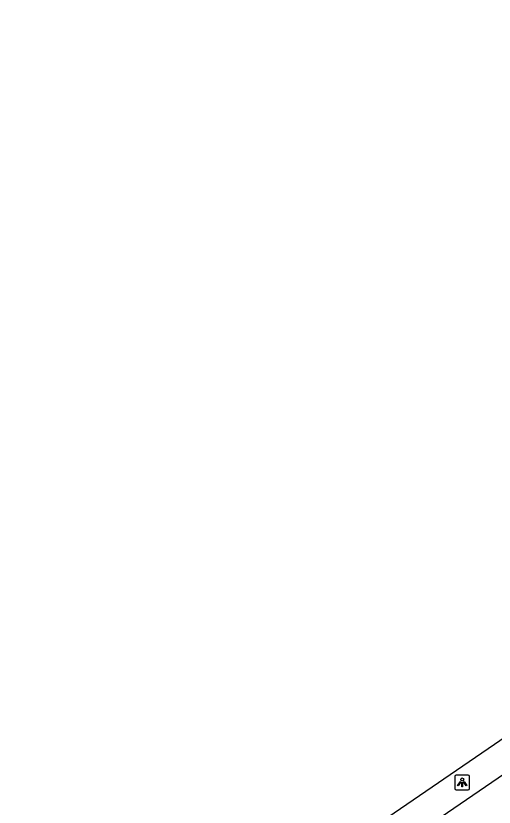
# Model space of a CAD drawing. Extents: x 158087 to 159494, y 382905 to 383981.
# Drawn here: x 158120.7 to 158153, y 383329.4 to 383382.8 of the extents above; entities that cross this region are included whole.
import ezdxf

# ---------------------------------------------------------------- set-up
doc = ezdxf.new("R2010")
doc.units = 0
for name, color, linetype in [('IMGEO_Lichtpunt', 7, 'Continuous'), ('IMGEO_OVBaan_gesloten', 7, 'Continuous'), ('IMGEO_Rijbaan_regionaal_gesloten', 7, 'Continuous')]:
    doc.layers.add(name, color=color, linetype=linetype)

msp = doc.modelspace()

# ---------------------------------------------------------------- linework, layer by layer
at = {"layer": 'IMGEO_Lichtpunt'}
for p, q in [((158150.318, 383331.477), (158150.318, 383330.67)), ((158150.318, 383331.477), (158150.318, 383330.67)), ((158151.22, 383331.572), (158150.412, 383331.572)), ((158151.22, 383331.572), (158150.412, 383331.572)), ((158151.314, 383330.67), (158151.314, 383331.477)), ((158151.314, 383330.67), (158151.314, 383331.477)), ((158150.412, 383330.576), (158151.22, 383330.576)), ((158150.412, 383330.576), (158151.22, 383330.576))]:
    msp.add_line(p, q, dxfattribs=at)
for points in [[(158150.692, 383331.141), (158150.731, 383331.113), (158150.543, 383330.851), (158150.505, 383330.878), (158150.692, 383331.141)], [(158150.794, 383331.093), (158150.841, 383331.093), (158150.841, 383330.771), (158150.794, 383330.771), (158150.794, 383331.093)], [(158150.904, 383331.113), (158150.942, 383331.14), (158151.129, 383330.878), (158151.09, 383330.85), (158150.904, 383331.113)]]:
    msp.add_lwpolyline(points, dxfattribs=at)
msp.add_circle((158150.817, 383331.275), 0.0994, dxfattribs=at)
for centre, start, end in [((158150.412, 383331.477), 90, 180), ((158150.412, 383331.477), 90, 180), ((158151.22, 383331.477), 0, 90), ((158151.22, 383331.477), 0, 90), ((158150.412, 383330.67), 180, 270), ((158150.412, 383330.67), 180, 270), ((158151.22, 383330.67), 270, 0), ((158151.22, 383330.67), 270, 360)]:
    msp.add_arc(centre, 0.0946, start, end, dxfattribs=at)
at = {"layer": 'IMGEO_OVBaan_gesloten'}
msp.add_lwpolyline([(158120.71, 383311.282), (158126.593, 383315.309), (158126.488, 383315.5), (158225.683, 383383.423), (158290.775, 383428.034), (158292.413, 383429.156), (158295.539, 383431.28)], dxfattribs=at)
at = {"layer": 'IMGEO_Rijbaan_regionaal_gesloten'}
msp.add_lwpolyline([(158122.274, 383309.273), (158125.748, 383312.11), (158126.526, 383312.744), (158131.316, 383316.373), (158152.807, 383331.103), (158226.339, 383381.483), (158291.923, 383426.355), (158293.27, 383427.277), (158296.765, 383429.673)], dxfattribs=at)

doc.saveas('drawing.dxf')
